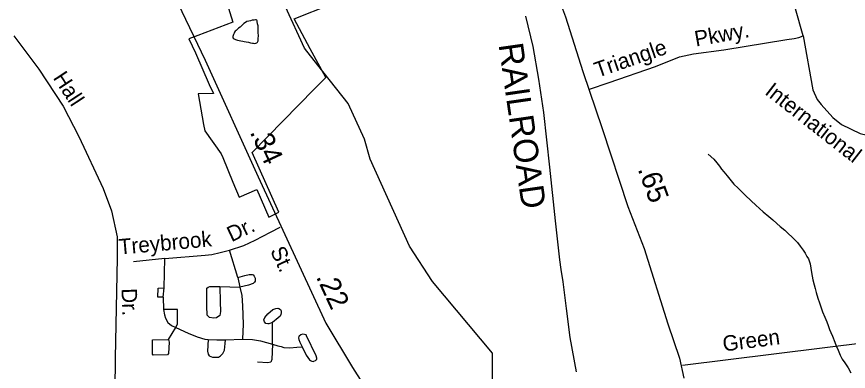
# Model space of a CAD drawing. Extents: x 2001466 to 2224147, y 644118 to 847247.
# Drawn here: x 2047181 to 2052286, y 757297 to 759471 of the extents above; entities that cross this region are included whole.
import ezdxf

# ---------------------------------------------------------------- set-up
doc = ezdxf.new("R2010")
doc.units = 0
for name, color, linetype in [('Exist Boundary Political City Limit New Hole', 7, 'Continuous'), ('Exist Hydrographic Misc Water Feature', 7, 'Continuous'), ('Exist Railroad Mainline', 7, 'Continuous'), ('Exist Railroad Mainline Label', 7, 'Continuous'), ('Exist Road Non-System Type 51', 7, 'Continuous'), ('Exist Road Non-System Type 51 Label', 7, 'Continuous'), ('Exist Road Primary NC Attributed', 7, 'Continuous'), ('Exist Road Primary NC Service Mileage Hundredths English Label', 7, 'Continuous'), ('Exist Road Secondary Mileage Hundredths English Label', 7, 'Continuous'), ('Exist Road Secondary Type 51 Attributed', 7, 'Continuous'), ('Exist Road Secondary Type 51 Label', 7, 'Continuous'), ('Map Preparation Boundary City Limit Buffer Line', 7, 'Continuous')]:
    doc.layers.add(name, color=color, linetype=linetype)

msp = doc.modelspace()

# ---------------------------------------------------------------- linework, layer by layer
at = {"layer": 'Exist Boundary Political City Limit New Hole'}
msp.add_lwpolyline([(2048471.5, 759555.8), (2048507.6, 759437.8), (2048294.2, 759356.6), (2048238, 759335.1), (2048278.4, 759249.5), (2048363.9, 759055.2), (2048389.2, 758999.6), (2048295.5, 758998.9), (2048328.8, 758810.8), (2048335.6, 758772), (2048436.9, 758631), (2048446.2, 758607.9), (2048508.9, 758456.6), (2048547, 758364.6), (2048654.6, 758411.5), (2048729.6, 758243.2), (2048791.5, 758273.4), (2048626.2, 758639.2), (2049007.2, 759026.2), (2049078.1, 759098.2), (2048983.8, 759274.5), (2048885.5, 759457.9), (2049110.8, 759546.8)], dxfattribs=at)
at = {"layer": 'Exist Hydrographic Misc Water Feature'}
for points in [[(2049030.3, 759174.6), (2048948.1, 759278.9), (2048831, 759530.7), (2048631.1, 759777.5), (2048568.9, 759999.1)], [(2048552.5, 759407.1), (2048542.7, 759401.3), (2048534.5, 759393.2), (2048529, 759387.1), (2048522.8, 759381.2), (2048518.9, 759375.3), (2048516.4, 759369.1), (2048512.8, 759361.2), (2048510.7, 759355), (2048508.7, 759349.2), (2048508.7, 759345.2), (2048510.7, 759339.2), (2048516.9, 759335), (2048524.7, 759331), (2048536.7, 759327.1), (2048546.6, 759325.2), (2048556.8, 759323.2), (2048568.9, 759321.4), (2048578.8, 759319.1), (2048590.9, 759317.3), (2048605, 759315.6), (2048616.9, 759311.3), (2048629, 759309.5), (2048635, 759309.4), (2048642.8, 759307.4), (2048648.9, 759309.3), (2048654.9, 759311.7), (2048659, 759315.5), (2048662.9, 759323.4), (2048664.7, 759337.3), (2048664.9, 759353.5), (2048664.7, 759373.4), (2048664.5, 759387.3), (2048664.7, 759403.5), (2048662.9, 759415.5), (2048660.6, 759427.6), (2048658.6, 759441.3), (2048658.6, 759445.4), (2048656.5, 759449.3), (2048650.6, 759451.5), (2048646.7, 759451.6), (2048638.7, 759449.2), (2048626.4, 759449.4), (2048616.3, 759445.2), (2048606.7, 759443.5), (2048594.4, 759441.3), (2048586.6, 759435.2), (2048576.7, 759429.4), (2048572.6, 759425.1), (2048566.9, 759421.2), (2048552.5, 759407.1)], [(2050140.8, 757079.4), (2050102.1, 757165.3), (2050102.1, 757408.1), (2049734, 757848.7), (2049592.2, 758064.9), (2049350.2, 758598.1), (2049316.2, 758720.2), (2049216.1, 758938.8), (2049030.3, 759174.6)], [(2051425.5, 758628.9), (2051459.8, 758596.9), (2051479.5, 758574.9), (2051495.7, 758555), (2051507.5, 758537), (2051521.9, 758521), (2051541.8, 758494.8), (2051566.2, 758464.8), (2051584, 758445), (2051610.1, 758419.2), (2051652.3, 758377.1), (2051690, 758341.4), (2051717.9, 758315.2), (2051762.4, 758275.2), (2051798.1, 758245.4), (2051822.5, 758225.5), (2051848.1, 758203.8), (2051868.2, 758185.7), (2051896.3, 758161.6), (2051918.3, 758139.6), (2051938.4, 758121.9), (2051974.9, 758086), (2051990.6, 758063.7), (2052008.3, 758039.9), (2052020.6, 758021.8), (2052030.4, 758002.1), (2052040.5, 757985.9), (2052050.9, 757956), (2052056.7, 757930), (2052060.8, 757903.8), (2052069, 757857.9), (2052077.2, 757827.9), (2052083.1, 757805.9), (2052089.1, 757780.2), (2052099.1, 757746.2), (2052109.2, 757716.4), (2052117, 757692), (2052127.2, 757662.1), (2052141.6, 757630.3), (2052153.5, 757600.1), (2052161.2, 757578.2), (2052171.3, 757554.4), (2052179.5, 757534.5), (2052189.3, 757512.3), (2052203.9, 757476.4), (2052211.7, 757454.6), (2052224, 757426.3), (2052235.9, 757396.5), (2052247.8, 757372.4), (2052263.6, 757350.5), (2052283.9, 757318.7), (2052301.7, 757288.8)]]:
    msp.add_lwpolyline(points, dxfattribs=at)
at = {"layer": 'Exist Railroad Mainline'}
msp.add_lwpolyline([(2050304.2, 759474), (2050350.4, 759289.1), (2050384.3, 759088.4), (2050414.2, 758883.8), (2050451.3, 758549), (2050486.6, 758220.3), (2050513.7, 757981.7), (2050522.3, 757920.5), (2050532.9, 757845.3), (2050553.6, 757682.9), (2050575.9, 757504.4), (2050615.6, 757293.6)], dxfattribs=at)
at = {"layer": 'Exist Road Non-System Type 51'}
for p, q in [((2050698, 759027.3), (2050817.6, 759068.5)), ((2048539.8, 757872.4), (2048486.9, 758039.7)), ((2048090.9, 757988.2), (2047898.8, 757968)), ((2048087, 757809.9), (2048090.9, 757988.2)), ((2048539.8, 757872.4), (2048551.6, 757813.5)), ((2048081.1, 757751), (2048087, 757809.9)), ((2048428.1, 757817.2), (2048551.6, 757813.5)), ((2048081.1, 757751), (2048083.1, 757675.7)), ((2048112.5, 757491.8), (2048157.6, 757565.4)), ((2048751.5, 757464.3), (2048751.5, 757596.6)), ((2051268.5, 757336.2), (2052830.7, 757528.8)), ((2048463.4, 757490), (2048567.2, 757493.7))]:
    msp.add_line(p, q, dxfattribs=at)
for points in [[(2052009.1, 759353.9), (2051962.4, 759519.3), (2051953.5, 759679.5), (2051966.9, 759830.8), (2051989.1, 759955.4), (2052021.6, 760139.1), (2052021.6, 760233.5), (2052009.8, 760324.9), (2051989.2, 760428.2), (2051906.6, 760817.6), (2051868.3, 761036), (2051853.6, 761180.5), (2051847.7, 761336.9), (2051850.6, 761508)], [(2047163.8, 759354.4), (2047316.6, 759149.2), (2047467.1, 758922.2), (2047563.1, 758736.7), (2047711.5, 758418), (2047763.8, 758280.4), (2047798.7, 758121.1), (2047798.7, 757990.1), (2047785.6, 757381.1), (2047776.9, 756594.6)], [(2050817.6, 759068.5), (2051101.5, 759166.2), (2051250.6, 759225.6), (2051336.5, 759242.5), (2051521.7, 759267.9), (2051907.6, 759330.8), (2051953.3, 759337.1), (2051981.2, 759342.7), (2052009.1, 759353.9)], [(2052009.1, 759353.9), (2052068.5, 759022.2), (2052095.5, 758963.3), (2052118.2, 758933.2), (2052190.5, 758852.7), (2052244.7, 758810.3), (2052357.6, 758755.2), (2052443.5, 758734), (2052551.9, 758729.8), (2052669.4, 758725.6), (2052782.4, 758717.1), (2052877.2, 758683.2), (2053039.9, 758611.2), (2053193.5, 758505.2), (2053487.2, 758297.6), (2053708.6, 758153.5), (2053821.6, 758064.6), (2053916.5, 757907.8), (2054002.3, 757746.8), (2054079.1, 757657.8), (2054210.1, 757522.2), (2054400.4, 757325.8)], [(2048486.9, 758039.7), (2048575.1, 758069.1), (2048645.7, 758102.2), (2048739.8, 758150), (2048798.5, 758181.7)], [(2048090.9, 757988.2), (2048337.9, 758010.2), (2048379.1, 758013.9), (2048430, 758025), (2048486.9, 758039.7)], [(2048539.8, 757872.4), (2048582.9, 757885.2), (2048608.4, 757890.8), (2048626.1, 757890.8), (2048633.9, 757888.9), (2048639.8, 757881.6), (2048645.7, 757868.7), (2048645.7, 757850.3), (2048641.7, 757843), (2048633.9, 757835.6), (2048604.5, 757826.4), (2048551.6, 757813.5)], [(2048081.1, 757751), (2048047.8, 757752.9), (2048049.7, 757808), (2048087, 757809.9)], [(2048428.1, 757817.2), (2048430, 757723.5), (2048432, 757664.6), (2048428.1, 757638.9), (2048408.5, 757626), (2048390.8, 757624.2), (2048365.3, 757627.9), (2048351.6, 757640.7), (2048349.7, 757695.9), (2048349.7, 757808), (2048357.5, 757813.5), (2048367.3, 757817.2), (2048428.1, 757817.2)], [(2048551.6, 757813.5), (2048563.3, 757762.1), (2048567.2, 757699.6), (2048571.2, 757587.4), (2048567.2, 757493.7)], [(2048157.6, 757565.4), (2048169.3, 757589.3), (2048169.3, 757675.7), (2048083.1, 757675.7)], [(2048083.1, 757675.7), (2048088.9, 757644.4), (2048094.8, 757622.4), (2048108.5, 757596.6), (2048132.1, 757578.2), (2048157.6, 757565.4)], [(2048751.5, 757596.6), (2048729.9, 757589.3), (2048722.1, 757589.3), (2048710.3, 757591.1), (2048702.5, 757600.3), (2048699.6, 757605.9), (2048698.6, 757613.2), (2048704.5, 757627.9), (2048722.1, 757649.9), (2048753.5, 757675.7), (2048773, 757683), (2048784.5, 757684.2), (2048789.8, 757681.7), (2048799.9, 757676), (2048804, 757669.1), (2048805.3, 757655.8), (2048803.3, 757645.1), (2048797.9, 757635.6), (2048786.8, 757626), (2048751.5, 757596.6)], [(2048157.6, 757565.4), (2048234, 757530.5), (2048288.9, 757508.4), (2048335.9, 757495.5), (2048357.5, 757491.8)], [(2048933.8, 757447.7), (2048959.3, 757396.3), (2048978.9, 757368.7), (2048984.4, 757362.8), (2048992.6, 757359.5), (2049002, 757358.4), (2049006.3, 757359.5), (2049016.1, 757363.2), (2049020.1, 757368.7), (2049022.8, 757370.4), (2049024, 757377.9), (2049020.1, 757393.1), (2048961.3, 757515.7), (2048957.5, 757520.7), (2048948.1, 757523.8), (2048935.3, 757525.1), (2048926, 757521.3), (2048916.2, 757513.9), (2048913.1, 757510), (2048911.7, 757503.6), (2048913.1, 757493.5), (2048920.5, 757475.2), (2048933.8, 757447.7)], [(2048112.5, 757491.8), (2048118.4, 757475.3), (2048114.4, 757407.3), (2048106.6, 757398.1), (2048020.3, 757396.3), (2048014.5, 757401.8), (2048014.5, 757490), (2048112.5, 757491.8)], [(2048357.5, 757491.8), (2048353.6, 757422), (2048357.5, 757401.8), (2048363.4, 757392.6), (2048383, 757385.2), (2048420.2, 757383.4), (2048432, 757392.6), (2048447.7, 757407.3), (2048457.5, 757427.5), (2048461.4, 757467.9), (2048463.4, 757490)], [(2048357.5, 757491.8), (2048410.4, 757490), (2048463.4, 757490)], [(2048567.2, 757493.7), (2048628, 757491.8), (2048679, 757484.5), (2048751.5, 757464.3)], [(2048751.5, 757464.3), (2048747.6, 757370.5), (2048741.7, 757354), (2048722.1, 757350.3), (2048659.4, 757354)], [(2048751.5, 757464.3), (2048784.8, 757453.2), (2048804, 757448.7), (2048822.1, 757444.1), (2048857.4, 757442.2), (2048900.5, 757445.9), (2048933.8, 757447.7)]]:
    msp.add_lwpolyline(points, dxfattribs=at)
at = {"layer": 'Exist Road Primary NC Attributed'}
msp.add_lwpolyline([(2049874, 760636.3), (2049977, 760480.5), (2050131.5, 760243.4), (2050281.1, 760005.1), (2050398.6, 759821.5), (2050477.4, 759667.7), (2050549.8, 759469.6), (2050656, 759135.5), (2050775.1, 758785.2), (2050932.8, 758307), (2051032.6, 758050.9), (2051179, 757588), (2051249.8, 757378.6), (2051277.2, 757256.2)], dxfattribs=at)
at = {"layer": 'Exist Road Secondary Type 51 Attributed'}
msp.add_lwpolyline([(2046967.8, 761841.2), (2047141.6, 761511.4), (2047585.7, 760728), (2047841.6, 760256.9), (2047978.4, 759978.3), (2048171.5, 759554), (2048338.9, 759204.5), (2048663.9, 758488.7), (2049079.1, 757593.3), (2049243.3, 757321.1), (2049709.9, 756590.8), (2049972.2, 756195.5), (2050258.7, 755846), (2050847.7, 755142.2), (2050974.8, 754958.7), (2051136, 754740.2), (2051362.5, 754848), (2051556.5, 754475)], dxfattribs=at)
at = {"layer": 'Map Preparation Boundary City Limit Buffer Line'}
msp.add_lwpolyline([(2048471.5, 759555.8), (2048507.6, 759437.8), (2048294.2, 759356.6), (2048238, 759335.1), (2048278.4, 759249.5), (2048363.9, 759055.2), (2048389.2, 758999.6), (2048295.5, 758998.9), (2048328.8, 758810.8), (2048335.6, 758772), (2048436.9, 758631), (2048446.2, 758607.9), (2048508.9, 758456.6), (2048547, 758364.6), (2048654.6, 758411.5), (2048729.6, 758243.2), (2048791.5, 758273.4), (2048626.2, 758639.2), (2049007.2, 759026.2), (2049078.1, 759098.2), (2048983.8, 759274.5), (2048885.5, 759457.9), (2049110.8, 759546.8)], dxfattribs=at)

# ---------------------------------------------------------------- texts
at = {"layer": 'Exist Railroad Mainline Label'}
msp.add_text('RAILROAD', height=150, rotation=278.1573, dxfattribs=at).set_placement((2050138.7, 759300.5))
at = {"layer": 'Exist Road Non-System Type 51 Label'}
for s, rotation, p in [('Pkwy.', 10.0297, (2051350.7, 759287.7)), ('Triangle ', 18.996, (2050746.9, 759096.2)), ('Hall', 303.2185, (2047401.7, 759096.1)), ('International', 321.9929, (2051767.5, 759000.2)), ('Dr.', 25.1218, (2048500.2, 758088.3)), ('Treybrook', 5.1037, (2047812.6, 758012.7)), ('Dr.', 272.2587, (2047824.7, 757805)), ('Green', 7.3668, (2051520.5, 757418.4))]:
    msp.add_text(s, height=95, rotation=rotation, dxfattribs=at).set_placement(p)
at = {"layer": 'Exist Road Primary NC Service Mileage Hundredths English Label'}
msp.add_text('.65', height=125, rotation=289.9055, dxfattribs=at).set_placement((2050992.1, 758537.3))
at = {"layer": 'Exist Road Secondary Mileage Hundredths English Label'}
for s, p in [('.34', (2048610.9, 758763.6)), ('.22', (2049017.1, 757876.9))]:
    msp.add_text(s, height=125, rotation=294.9323, dxfattribs=at).set_placement(p)
at = {"layer": 'Exist Road Secondary Type 51 Label'}
msp.add_text(' St.', height=95, rotation=294.8929, dxfattribs=at).set_placement((2048720.7, 758068.9))

doc.saveas('drawing.dxf')
